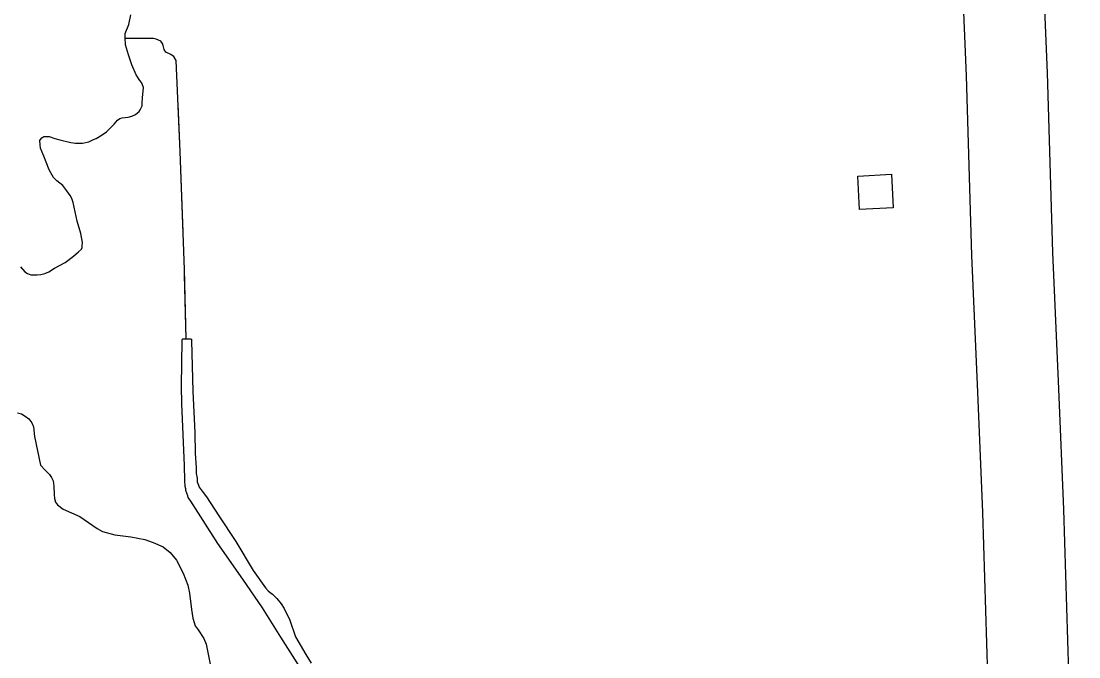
# Model space of a CAD drawing. Extents: x 1084508 to 1142749, y 1057638 to 1093403.
# Drawn here: x 1119933 to 1120961, y 1074979 to 1075598 of the extents above; entities that cross this region are included whole.
import ezdxf

# ---------------------------------------------------------------- set-up
doc = ezdxf.new("R2010")
doc.units = 0
for name, color, linetype in [('Level 10', 7, 'Continuous'), ('Level 35', 7, 'Continuous'), ('Level 43', 7, 'Continuous'), ('Level 56', 7, 'Continuous')]:
    doc.layers.add(name, color=color, linetype=linetype)

msp = doc.modelspace()

# ---------------------------------------------------------------- linework, layer by layer
at = {"layer": 'Level 10'}
for points in [[(1120883.1, 1074720.9), (1120882.9, 1074724.4), (1120878.9, 1074796.8), (1120876.6, 1074849.1), (1120875.3, 1074891.8), (1120873.7, 1074929.2), (1120867.8, 1075119.8), (1120863.2, 1075236.7), (1120857.3, 1075369.7), (1120852, 1075544.6), (1120845.8, 1075691.8), (1120837.8, 1075849.2), (1120827.3, 1076023.1)], [(1120905.7, 1076027.3), (1120916.2, 1075853.5), (1120924.2, 1075695.5), (1120930.5, 1075547.4), (1120935.7, 1075372.6), (1120941.6, 1075240), (1120946.2, 1075122.6), (1120952.1, 1074932.1), (1120953.7, 1074894.7), (1120955, 1074852.1), (1120957.3, 1074800.7), (1120961.3, 1074728.1)]]:
    msp.add_lwpolyline(points, dxfattribs=at)
at = {"layer": 'Level 35'}
for points in [[(1119951.7, 1075477.5), (1119951.2, 1075481.8), (1119952.1, 1075482.7), (1119953.3, 1075484.3), (1119955.3, 1075485.4), (1119957.1, 1075485.4), (1119960.3, 1075485.4), (1119966, 1075483.6), (1119970.9, 1075482.3), (1119981.6, 1075479.8), (1119985.9, 1075479.1), (1119992.7, 1075479.1), (1119998.8, 1075480.4), (1120003.6, 1075482.5), (1120006.1, 1075483.6), (1120011.8, 1075487.3), (1120016.1, 1075490), (1120023.5, 1075497.5), (1120026.7, 1075501.3), (1120029, 1075502.9), (1120031.5, 1075503.8), (1120037.2, 1075504.3), (1120040.8, 1075505.4), (1120044.4, 1075506.8), (1120046.4, 1075508.4), (1120048, 1075509.7), (1120048.9, 1075511.5), (1120050.8, 1075515.4), (1120050.8, 1075517.9), (1120051, 1075523.1), (1120052.1, 1075533.1), (1120051.2, 1075535.8), (1120050.1, 1075538.1), (1120048.5, 1075539.9), (1120045.1, 1075545.4), (1120040.6, 1075555.3), (1120037.6, 1075564.9), (1120034.7, 1075574.6), (1120034.4, 1075581.7), (1120034.4, 1075585.8), (1120037.8, 1075594.4), (1120039.9, 1075603.9)], [(1119932.4, 1075358.6), (1119936.9, 1075354), (1119939.2, 1075352.2), (1119942.6, 1075350.9), (1119945.5, 1075350.9), (1119948.7, 1075350.9), (1119952.3, 1075351.3), (1119956.2, 1075352.2), (1119960.1, 1075354), (1119965.7, 1075357.4), (1119975.9, 1075363.1), (1119983.9, 1075369), (1119988.9, 1075373.3), (1119991.8, 1075376), (1119992.5, 1075377.4), (1119992.5, 1075379.2), (1119992.9, 1075382.4), (1119991.3, 1075391.3), (1119987.5, 1075403.1), (1119983.6, 1075421.2), (1119982.5, 1075425.3), (1119980.9, 1075428.2), (1119977.7, 1075432.6), (1119973.7, 1075438), (1119967.8, 1075442.3), (1119964.6, 1075445.7), (1119963.2, 1075447.8), (1119960.5, 1075453), (1119955.1, 1075466.4), (1119952.1, 1075474.3), (1119951.7, 1075477.5)], [(1120210.6, 1074959.2), (1120185.7, 1074998.5), (1120167.8, 1075027.1), (1120148.7, 1075055), (1120124.4, 1075089.7), (1120098.1, 1075130.7), (1120096.5, 1075132.9), (1120095.6, 1075134.3), (1120095.1, 1075136), (1120094.1, 1075138.4), (1120093.2, 1075141), (1120093.1, 1075142.6), (1120092.5, 1075145), (1120092.4, 1075151), (1120092, 1075165.6), (1120089.3, 1075225.4), (1120088.9, 1075242.5), (1120089.6, 1075287)], [(1120089.6, 1075287), (1120089.8, 1075288), (1120089.8, 1075288.1), (1120089.8, 1075288.1), (1120089.8, 1075288.2), (1120089.9, 1075288.3), (1120090, 1075288.4), (1120090.1, 1075288.5), (1120090.1, 1075288.5), (1120090.2, 1075288.6), (1120090.4, 1075288.6), (1120090.5, 1075288.7), (1120090.6, 1075288.7), (1120091, 1075288.7), (1120091.4, 1075288.7), (1120092, 1075288.7), (1120092.7, 1075288.8), (1120093.3, 1075288.7), (1120094, 1075288.7), (1120094.8, 1075288.7), (1120095.8, 1075288.7), (1120096.2, 1075288.7), (1120096.8, 1075288.6), (1120097.4, 1075288.6), (1120097.5, 1075288.6), (1120097.7, 1075288.6), (1120097.8, 1075288.6), (1120098, 1075288.6), (1120098.1, 1075288.6), (1120098.2, 1075288.6), (1120098.3, 1075288.5), (1120098.4, 1075288.5), (1120098.5, 1075288.5), (1120098.6, 1075288.4), (1120098.7, 1075288.3), (1120098.7, 1075288.2), (1120098.8, 1075288.1), (1120098.8, 1075288), (1120098.8, 1075287.7), (1120098.9, 1075286.9)], [(1120098.9, 1075286.9), (1120099.9, 1075237.7), (1120102, 1075197.4), (1120102.3, 1075177.4), (1120103.4, 1075163.3), (1120103.4, 1075157.8), (1120104.1, 1075153), (1120104.4, 1075149.5), (1120105.4, 1075146.4), (1120106.1, 1075144.4), (1120109.2, 1075140.6), (1120113.4, 1075135.1), (1120125.4, 1075116.5), (1120141.9, 1075091.4), (1120158.7, 1075063.2), (1120170.8, 1075046.3), (1120173.2, 1075043.5), (1120175.2, 1075041.8), (1120177.6, 1075040.4), (1120180.1, 1075037.7), (1120181.8, 1075036), (1120185.9, 1075030.8), (1120188.7, 1075026.3), (1120194.2, 1075015), (1120199.7, 1074998.8), (1120210, 1074981.6), (1120215.1, 1074973)], [(1119929.5, 1075216.6), (1119933.5, 1075215.8), (1119937, 1075213.4), (1119940.5, 1075210.8), (1119943.4, 1075207.1), (1119945.1, 1075203), (1119946, 1075193.7), (1119952.1, 1075165.9), (1119956.1, 1075161.2), (1119960.8, 1075156.6), (1119962.8, 1075153.7), (1119964.3, 1075150.5), (1119964.8, 1075145.5), (1119965.4, 1075137.4), (1119965.7, 1075133.4), (1119966.6, 1075129.9), (1119968.6, 1075127.3), (1119974.1, 1075122.9), (1119990.1, 1075115.7), (1120006.9, 1075104.1), (1120012.1, 1075101.4), (1120024.3, 1075098), (1120039.9, 1075095.9), (1120053.5, 1075093.6), (1120061.4, 1075090.7), (1120071.2, 1075086.4), (1120077.9, 1075080.9), (1120084.3, 1075073.3), (1120090.6, 1075060.8), (1120095.3, 1075048.9), (1120096.7, 1075041.4), (1120098.8, 1075025.4), (1120099.9, 1075017), (1120102.2, 1075009.5), (1120105.1, 1075005.7), (1120110.9, 1074997), (1120113, 1074991.5)], [(1120113, 1074991.5), (1120118.5, 1074964.2)]]:
    msp.add_lwpolyline(points, dxfattribs=at)
at = {"layer": 'Level 43'}
for points in [[(1120093.6, 1075288.8), (1120091.8, 1075356.2), (1120087.7, 1075471), (1120083.9, 1075559.6), (1120081.5, 1075563.4), (1120079.8, 1075564.3), (1120078.6, 1075565.2), (1120073.9, 1075567.6), (1120072.1, 1075570.2), (1120071.2, 1075574), (1120070.7, 1075576.1), (1120068.9, 1075578.2), (1120064.5, 1075580.2), (1120061.8, 1075580.8), (1120055.1, 1075580.8), (1120034.5, 1075580.8)], [(1120084, 1075557.9), (1120083.9, 1075559.6), (1120081.5, 1075563.4), (1120079.8, 1075564.3), (1120078.6, 1075565.2), (1120073.9, 1075567.6), (1120072.1, 1075570.2), (1120071.2, 1075574), (1120070.7, 1075576.1), (1120068.9, 1075578.2), (1120064.5, 1075580.2), (1120061.8, 1075580.8), (1120055.1, 1075580.8), (1120034.5, 1075580.8)], [(1120090.5, 1075392.3), (1120087.7, 1075471), (1120085.8, 1075516.5)], [(1120093.6, 1075288.8), (1120092, 1075350.9)]]:
    msp.add_lwpolyline(points, dxfattribs=at)
at = {"layer": 'Level 56'}
msp.add_lwpolyline([(1120748.2, 1075414.4), (1120746.5, 1075447), (1120779.2, 1075448.8), (1120780.9, 1075416.1)], close=True, dxfattribs=at)

doc.saveas('drawing.dxf')
